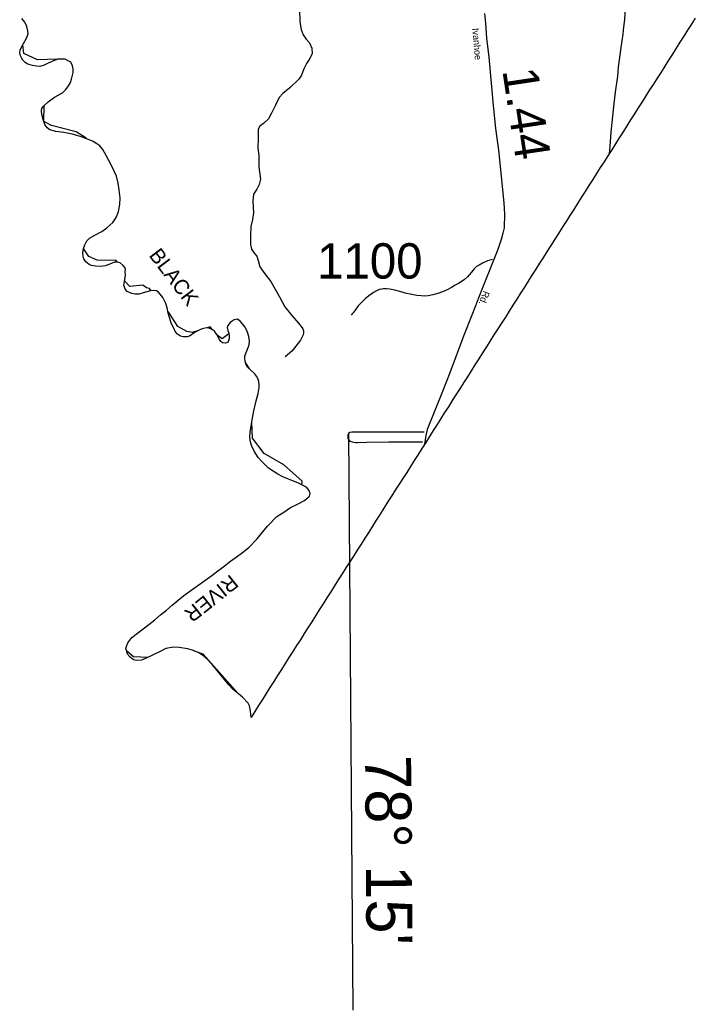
# Model space of a CAD drawing. Extents: x 2093524 to 2270757, y 289120 to 570408.
# Drawn here: x 2221188 to 2230726, y 289120 to 303117 of the extents above; entities that cross this region are included whole.
import ezdxf

# ---------------------------------------------------------------- set-up
doc = ezdxf.new("R2010")
doc.units = 0
for name, color, linetype in [('Exist Boundary Political CountyLine', 7, 'Continuous'), ('Exist Hydrographic Misc Water Feature', 7, 'Continuous'), ('Exist Hydrographic River Shore Label', 7, 'Continuous'), ('Exist Road Non-System Type 51', 7, 'Continuous'), ('Exist Road Secondary Mileage Hundredths English Label', 7, 'Continuous'), ('Exist Road Secondary Type 51 Attributed', 7, 'Continuous'), ('Exist Road Secondary Type 51 Label', 7, 'Continuous'), ('Exist Road Secondary Type 51 Number Label', 7, 'Continuous'), ('Map Preparation Longitude Latitude Label', 7, 'Continuous'), ('Map Preparation Longitude Latitude Lines', 7, 'Continuous')]:
    doc.layers.add(name, color=color, linetype=linetype)

msp = doc.modelspace()

# ---------------------------------------------------------------- linework, layer by layer
at = {"layer": 'Exist Boundary Political CountyLine'}
for points in [[(2222330, 299632), (2222256, 299636), (2222202, 299645), (2222166, 299660), (2222120, 299696), (2222091, 299740), (2222083, 299775), (2222079, 299822), (2222085, 299887), (2222105, 299935), (2222132, 299992), (2222170, 300033), (2222246, 300075), (2222346, 300127), (2222417, 300176), (2222460, 300213), (2222503, 300254), (2222530, 300294), (2222552, 300331), (2222581, 300410), (2222599, 300509), (2222604, 300601), (2222593, 300713), (2222579, 300808), (2222553, 300907), (2222484, 301060), (2222408, 301202), (2222359, 301283), (2222320, 301335), (2222275, 301365), (2222223, 301398), (2222133, 301433), (2222066, 301460), (2221949, 301495), (2221811, 301524), (2221698, 301537), (2221612, 301561), (2221572, 301592), (2221543, 301639), (2221516, 301709), (2221497, 301781), (2221496, 301829), (2221499, 301865), (2221522, 301897), (2221590, 301960), (2221678, 302022), (2221790, 302085), (2221836, 302132), (2221877, 302182), (2221902, 302230), (2221920, 302280), (2221939, 302373), (2221942, 302423), (2221934, 302469), (2221910, 302519), (2221869, 302539), (2221828, 302561), (2221782, 302561), (2221725, 302562), (2221662, 302538), (2221586, 302504), (2221530, 302477), (2221472, 302459), (2221423, 302462), (2221367, 302471), (2221302, 302490), (2221263, 302513), (2221232, 302549), (2221211, 302581), (2221198, 302610), (2221188, 302649), (2221191, 302690), (2221208, 302722), (2221240, 302783), (2221282, 302858), (2221306, 302918), (2221302, 302963), (2221286, 303022), (2221258, 303082), (2221214, 303134)], [(2230726, 303139), (2230673, 303055), (2230619, 302970), (2230566, 302886), (2230512, 302801), (2230458, 302717), (2230405, 302632), (2230351, 302548), (2230298, 302463), (2230244, 302379), (2230190, 302295), (2230137, 302210), (2230083, 302126), (2230030, 302041), (2229976, 301957), (2229922, 301872), (2229869, 301788), (2229815, 301704), (2229762, 301619), (2229708, 301535), (2229654, 301450), (2229600, 301366), (2229547, 301281), (2229493, 301197), (2229440, 301112), (2229386, 301028), (2229332, 300944), (2229279, 300859), (2229225, 300775), (2229172, 300690), (2229118, 300606), (2229064, 300521), (2229011, 300437), (2228957, 300352), (2228904, 300268), (2228850, 300184), (2228796, 300099), (2228742, 300015), (2228689, 299930), (2228635, 299846), (2228582, 299761), (2228528, 299677), (2228474, 299592), (2228421, 299508), (2228367, 299424), (2228314, 299339), (2228260, 299255), (2228206, 299170), (2228153, 299086), (2228099, 299001), (2228046, 298917), (2227992, 298832), (2227938, 298748), (2227885, 298664), (2227831, 298579), (2227778, 298495), (2227724, 298410), (2227670, 298326), (2227616, 298241), (2227563, 298157), (2227509, 298072), (2227456, 297988), (2227402, 297904), (2227348, 297819), (2227295, 297735), (2227241, 297650), (2227188, 297566), (2227134, 297481), (2227080, 297397), (2227027, 297313), (2226973, 297228), (2226920, 297144), (2226866, 297059), (2226812, 296975), (2226758, 296890), (2226705, 296806), (2226652, 296721), (2226598, 296637), (2226544, 296553), (2226490, 296468), (2226437, 296384), (2226383, 296299), (2226330, 296215), (2226276, 296130), (2226222, 296046), (2226169, 295961), (2226115, 295877), (2226062, 295793)], [(2225238, 296513), (2225115, 296574), (2225008, 296617), (2224901, 296660), (2224832, 296698), (2224698, 296781), (2224609, 296869), (2224554, 296933), (2224499, 297022), (2224466, 297092), (2224447, 297147), (2224435, 297221), (2224441, 297291), (2224469, 297462), (2224494, 297593), (2224524, 297732), (2224553, 297838), (2224566, 297919), (2224568, 297965), (2224562, 298006), (2224548, 298048), (2224530, 298083), (2224504, 298121), (2224449, 298167), (2224404, 298207), (2224386, 298242), (2224370, 298291), (2224366, 298330), (2224367, 298365), (2224386, 298417), (2224412, 298486), (2224429, 298522), (2224432, 298578), (2224424, 298642), (2224403, 298705), (2224370, 298775), (2224331, 298821), (2224299, 298859), (2224260, 298887), (2224215, 298875), (2224188, 298859), (2224157, 298841), (2224124, 298797), (2224116, 298768), (2224125, 298728), (2224139, 298690), (2224146, 298648), (2224145, 298607), (2224124, 298558), (2224093, 298546), (2224050, 298554), (2224027, 298569), (2224006, 298598), (2223970, 298668), (2223937, 298716), (2223893, 298746), (2223856, 298760), (2223824, 298763), (2223782, 298757), (2223738, 298739), (2223662, 298702), (2223584, 298648), (2223550, 298636), (2223495, 298636), (2223456, 298648), (2223414, 298674), (2223384, 298711), (2223366, 298752), (2223327, 298832), (2223308, 298895), (2223285, 298973), (2223268, 299045), (2223250, 299109), (2223206, 299193), (2223170, 299241), (2223143, 299271), (2223117, 299288), (2223080, 299293), (2223032, 299288), (2222932, 299259), (2222867, 299242), (2222815, 299242), (2222768, 299249), (2222705, 299280), (2222675, 299312), (2222656, 299367), (2222667, 299422), (2222679, 299504), (2222678, 299558), (2222680, 299592), (2222671, 299618), (2222646, 299647), (2222605, 299681), (2222566, 299692), (2222523, 299692), (2222482, 299675), (2222430, 299653), (2222396, 299640), (2222361, 299635), (2222330, 299632)], [(2225207, 296324), (2225280, 296385), (2225289, 296421), (2225274, 296467), (2225238, 296513)], [(2224453, 293259), (2224445, 293349), (2224434, 293421), (2224414, 293461), (2224334, 293543), (2224197, 293659), (2224139, 293717), (2224016, 293870), (2223910, 294002), (2223830, 294084), (2223766, 294136), (2223714, 294170), (2223628, 294207), (2223556, 294226), (2223440, 294248), (2223358, 294251), (2223248, 294230), (2223168, 294190), (2223064, 294138), (2222964, 294089), (2222906, 294068), (2222838, 294064), (2222792, 294074), (2222746, 294110), (2222710, 294150), (2222694, 294202), (2222687, 294237), (2222712, 294314), (2222772, 294387), (2222852, 294448), (2222932, 294509), (2223011, 294570), (2223093, 294639), (2223176, 294707), (2223258, 294776), (2223340, 294844), (2223422, 294913), (2223504, 294982), (2223604, 295052), (2223703, 295122), (2223802, 295192), (2223902, 295263), (2223985, 295328), (2224068, 295392), (2224151, 295457), (2224242, 295524), (2224332, 295591), (2224423, 295659), (2224539, 295784), (2224616, 295876), (2224692, 295967), (2224820, 296096), (2224916, 296159), (2225011, 296223), (2225109, 296273), (2225207, 296324)], [(2226062, 295793), (2226008, 295708), (2225954, 295624), (2225901, 295539), (2225847, 295455), (2225794, 295370), (2225740, 295286), (2225686, 295202), (2225632, 295117), (2225579, 295033), (2225525, 294948), (2225472, 294864), (2225418, 294779), (2225364, 294695), (2225311, 294610), (2225257, 294526), (2225204, 294442), (2225150, 294357), (2225096, 294273), (2225043, 294188), (2224989, 294104), (2224936, 294019), (2224882, 293935), (2224828, 293850), (2224775, 293766), (2224721, 293682), (2224668, 293597), (2224614, 293513), (2224560, 293428), (2224506, 293344), (2224453, 293259)]]:
    msp.add_lwpolyline(points, dxfattribs=at)
at = {"layer": 'Exist Hydrographic Misc Water Feature'}
for p, q in [((2222925, 299368), (2222742, 299349)), ((2223712, 298726), (2223621, 298699)), ((2223878, 298776), (2223833, 298762))]:
    msp.add_line(p, q, dxfattribs=at)
for points in [[(2221719, 302560), (2221437, 302550), (2221244, 302639), (2221230, 302765)], [(2221526, 301684), (2221530, 301905)], [(2222140, 301430), (2222127, 301444), (2221985, 301535), (2221635, 301624), (2221526, 301682)], [(2222564, 299692), (2222547, 299717), (2222281, 299722), (2222164, 299770), (2222085, 299886)], [(2222742, 299349), (2222668, 299427)], [(2223042, 299289), (2223017, 299321), (2222975, 299328), (2222925, 299368)], [(2223621, 298699), (2223546, 298713), (2223420, 298781), (2223294, 298981), (2223279, 298998)], [(2223910, 298734), (2223878, 298776)], [(2224046, 298608), (2223975, 298659)], [(2224141, 298679), (2224046, 298608)], [(2224432, 298182), (2224432, 298187), (2224372, 298283)], [(2225173, 296545), (2225176, 296595), (2224916, 296826), (2224640, 296989), (2224472, 297206), (2224463, 297425)], [(2222999, 294106), (2222794, 294113), (2222697, 294193)], [(2224268, 293599), (2223777, 294153), (2223654, 294195)]]:
    msp.add_lwpolyline(points, dxfattribs=at)
at = {"layer": 'Exist Road Non-System Type 51'}
for points in [[(2229754, 303472), (2229726, 303127), (2229711, 302969), (2229706, 302913), (2229676, 302727), (2229656, 302583), (2229641, 302449), (2229629, 302321), (2229598, 302094), (2229577, 301936), (2229559, 301756), (2229536, 301528), (2229520, 301328), (2229510, 301223)], [(2225137, 303266), (2225142, 303088), (2225162, 302979), (2225189, 302907), (2225232, 302846), (2225279, 302791), (2225310, 302717), (2225316, 302639), (2225285, 302571), (2225238, 302498), (2225198, 302424), (2225167, 302335), (2225128, 302277), (2225002, 302157), (2224904, 302077), (2224849, 302018), (2224797, 301911), (2224744, 301800), (2224698, 301716), (2224629, 301651), (2224576, 301612), (2224554, 301571), (2224555, 301437), (2224549, 301313), (2224565, 301196), (2224562, 301038), (2224588, 300864), (2224568, 300790), (2224535, 300722), (2224488, 300651), (2224478, 300553), (2224490, 300391), (2224474, 300293), (2224452, 300194), (2224444, 300064), (2224448, 299942), (2224461, 299875), (2224504, 299814), (2224537, 299778), (2224556, 299715), (2224579, 299625), (2224649, 299526), (2224731, 299420), (2224855, 299200), (2224933, 299059), (2225031, 298937), (2225123, 298831), (2225174, 298766), (2225186, 298749), (2225193, 298722), (2225196, 298694), (2225190, 298666), (2225151, 298591), (2225088, 298506), (2225032, 298435), (2224935, 298354)], [(2227857, 299730), (2227795, 299709), (2227722, 299677), (2227676, 299652), (2227638, 299630), (2227603, 299598), (2227567, 299553), (2227536, 299513), (2227510, 299484), (2227469, 299446), (2227435, 299422), (2227383, 299393), (2227335, 299365), (2227286, 299332), (2227222, 299299), (2227157, 299273), (2227091, 299250), (2227019, 299229), (2226957, 299215), (2226901, 299212), (2226855, 299215), (2226793, 299223), (2226702, 299239), (2226649, 299251), (2226555, 299278), (2226485, 299297), (2226412, 299310), (2226367, 299315), (2226326, 299315), (2226299, 299313), (2226265, 299305), (2226224, 299287), (2226183, 299264), (2226118, 299217), (2226066, 299172), (2226013, 299122), (2225967, 299073), (2225926, 299013), (2225898, 298977), (2225883, 298961), (2225867, 298944)], [(2226899, 297289), (2226499, 297290), (2226094, 297290), (2225879, 297289), (2225847, 297286), (2225829, 297272), (2225821, 297250), (2225822, 297198), (2225833, 297180), (2225851, 297162), (2225881, 297153), (2225903, 297148), (2225929, 297145), (2225959, 297144), (2226091, 297150), (2226399, 297151), (2226873, 297154)]]:
    msp.add_lwpolyline(points, dxfattribs=at)
at = {"layer": 'Exist Road Secondary Type 51 Attributed'}
msp.add_lwpolyline([(2227750, 303208), (2227766, 303070), (2227781, 302857), (2227810, 302590), (2227875, 301908), (2227904, 301580), (2227950, 301276), (2227975, 300997), (2228024, 300530), (2228031, 300370), (2228029, 300177), (2228010, 300103), (2227985, 300013), (2227938, 299871), (2227715, 299305), (2227583, 298968), (2227455, 298645), (2227262, 298129), (2227156, 297863), (2226942, 297329), (2226923, 297243), (2226903, 297118)], dxfattribs=at)
at = {"layer": 'Map Preparation Longitude Latitude Lines'}
msp.add_line((2225894, 289120), (2225833, 297271), dxfattribs=at)

# ---------------------------------------------------------------- texts
at = {"layer": 'Exist Hydrographic River Shore Label'}
for s, rotation, p in [('BLACK', 307.2877, (2223003, 299786)), ('RIVER', 218.4739, (2224164, 295288))]:
    msp.add_text(s, height=210, rotation=rotation, dxfattribs=at).set_placement(p)
at = {"layer": 'Exist Road Secondary Mileage Hundredths English Label'}
msp.add_text('1.44', height=500, rotation=278.547, dxfattribs=at).set_placement((2228002, 302403))
at = {"layer": 'Exist Road Secondary Type 51 Label'}
for s, rotation, p in [('Ivanhoe', 274.8598, (2227578, 302997)), ('Rd.', 249.4465, (2227738, 299294))]:
    msp.add_text(s, height=95, rotation=rotation, dxfattribs=at).set_placement(p)
at = {"layer": 'Exist Road Secondary Type 51 Number Label'}
msp.add_text('1100', height=500, dxfattribs=at).set_placement((2225388, 299460))
at = {"layer": 'Map Preparation Longitude Latitude Label'}
msp.add_text("78° 15'", height=650, rotation=270.4329, dxfattribs=at).set_placement((2226064, 292725))

doc.saveas('drawing.dxf')
